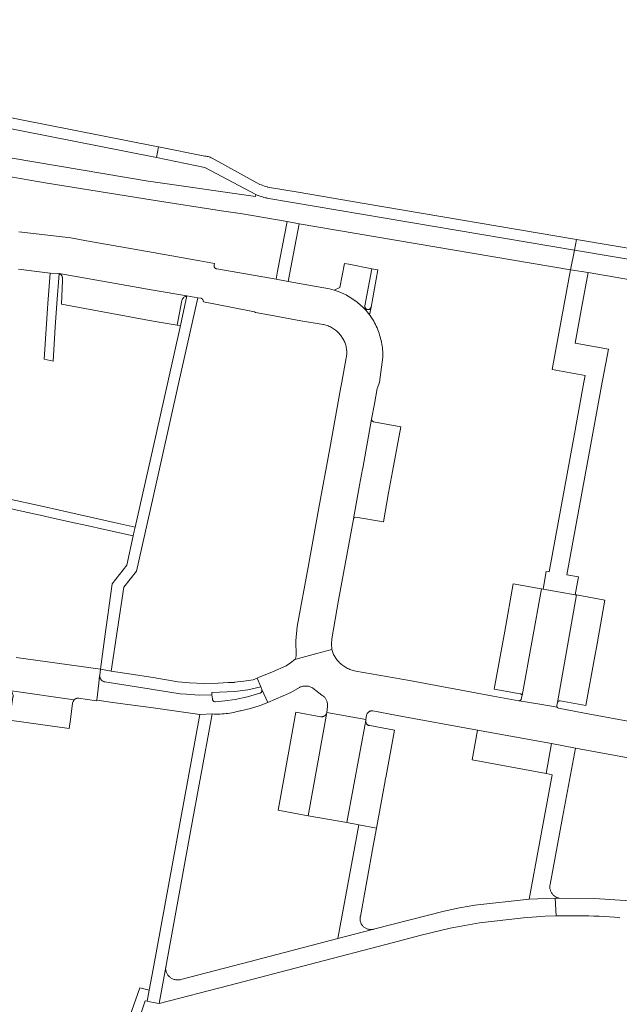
# Model space of a CAD drawing. Extents: x 146402 to 164798, y 455483 to 464134.
# Tile 305 of 575: x 158478 to 158577, y 459897 to 460060. Entities that reach past the tile are written whole.
import ezdxf

# ---------------------------------------------------------------- set-up
doc = ezdxf.new("R2010")
doc.units = 0
doc.header["$LTSCALE"] = 0.2
for name, color, linetype, lineweight in [('B-XX-VH-VERHARDING_ASFALT-GV', 252, 'CONTINUOUS', 18), ('B-XX-VH-VERHARDING_BETONSTRAATSTEEN-GV', 252, 'CONTINUOUS', 18), ('B-XX-VH-VERHARDING_TEGEL-GV', 252, 'CONTINUOUS', 18)]:
    doc.layers.add(name, color=color, linetype=linetype, lineweight=lineweight)

msp = doc.modelspace()

# ---------------------------------------------------------------- linework, layer by layer
at = {"layer": 'B-XX-VH-VERHARDING_ASFALT-GV'}
for points in [[(158464.259, 460036.116), (158482.117, 460033.062), (158500, 460030.147), (158511.335, 460028.392), (158514.81, 460027.88), (158522.24, 460026.61), (158524.21, 460026.23), (158569.23, 460018.62), (158569.849, 460021.889), (158518.88, 460030.52), (158518.846, 460030.526), (158518.616, 460030.573), (158518.387, 460030.627), (158518.161, 460030.689), (158517.937, 460030.758), (158517.715, 460030.836), (158517.496, 460030.92), (158517.28, 460031.012), (158517.067, 460031.112), (158516.98, 460030.766), (158500, 460033.208), (158499.508, 460033.279), (158465.143, 460039.034)], [(158589.27, 460018.6), (158569.849, 460021.889), (158569.23, 460018.62), (158572.13, 460018.201), (158603.12, 460012.83)]]:
    msp.add_lwpolyline(points, dxfattribs=at)
msp.add_lwpolyline([(158491.147, 459951.246), (158491.145, 459951.335), (158490.995, 459950.077), (158490.66, 459947.29), (158493.714, 459946.869), (158500, 459946.003), (158507.73, 459944.937), (158509.78, 459945.01), (158510.111, 459944.993), (158510.442, 459944.983), (158510.773, 459944.982), (158511.104, 459944.989), (158511.434, 459945.003), (158511.765, 459945.026), (158512.094, 459945.057), (158512.423, 459945.095), (158512.751, 459945.142), (158513.078, 459945.196), (158513.403, 459945.258), (158513.726, 459945.328), (158514.048, 459945.407), (158514.368, 459945.492), (158514.5, 459945.53), (158516.161, 459945.879), (158517.78, 459946.39), (158519.024, 459946.876), (158518.03, 459949.08), (158518.039, 459949.049), (158518.052, 459948.986), (158518.056, 459948.922), (158518.053, 459948.858), (158518.042, 459948.795), (158518.023, 459948.734), (158517.996, 459948.675), (158517.962, 459948.62), (158517.922, 459948.57), (158517.876, 459948.526), (158517.825, 459948.487), (158517.769, 459948.455), (158517.71, 459948.43), (158515.679, 459947.835), (158513.61, 459947.39), (158511.88, 459947.15), (158510.36, 459947.03), (158510.335, 459947.027), (158510.275, 459947.024), (158510.214, 459947.03), (158510.156, 459947.043), (158510.099, 459947.064), (158510.046, 459947.092), (158509.997, 459947.128), (158509.953, 459947.169), (158509.914, 459947.216), (158509.883, 459947.267), (158509.858, 459947.322), (158509.841, 459947.38), (158509.831, 459947.44), (158509.83, 459947.5), (158509.76, 459948.16), (158507.643, 459948.127), (158505.53, 459948.26), (158504.52, 459948.36), (158500, 459949.059), (158499.34, 459949.16), (158491.985, 459950.334), (158491.9, 459950.351), (158491.814, 459950.377), (158491.731, 459950.41), (158491.652, 459950.45), (158491.576, 459950.497), (158491.505, 459950.551), (158491.439, 459950.611), (158491.378, 459950.677), (158491.324, 459950.747), (158491.276, 459950.823), (158491.236, 459950.902), (158491.202, 459950.985), (158491.176, 459951.07), (158491.158, 459951.157)], close=True, dxfattribs=at)
at = {"layer": 'B-XX-VH-VERHARDING_BETONSTRAATSTEEN-GV'}
for points in [[(158524.21, 460026.23), (158522.24, 460026.61), (158520.659, 460018.376), (158520.41, 460017.08), (158522.414, 460016.709), (158523.28, 460021.301)], [(158532.458, 460019.538), (158531.717, 460019.68), (158530.974, 460015.71), (158530.021, 460015.239), (158530.831, 460014.964), (158531.619, 460014.629), (158531.721, 460014.58), (158531.992, 460014.445), (158532.26, 460014.303), (158532.524, 460014.153), (158532.783, 460013.997), (158533.039, 460013.834), (158533.29, 460013.664), (158533.536, 460013.488), (158533.778, 460013.305), (158534.015, 460013.116), (158534.247, 460012.921), (158534.473, 460012.719), (158534.695, 460012.512), (158534.91, 460012.299), (158535.12, 460012.08), (158535.324, 460011.856), (158535.522, 460011.627), (158535.714, 460011.392), (158535.9, 460011.153), (158536.138, 460012.426), (158536.12, 460012.364), (158536.095, 460012.305), (158536.062, 460012.25), (158536.023, 460012.199), (158535.978, 460012.153), (158535.928, 460012.114), (158535.873, 460012.081), (158535.814, 460012.055), (158535.753, 460012.036), (158535.689, 460012.025), (158535.625, 460012.023), (158535.561, 460012.028), (158535.498, 460012.041), (158535.438, 460012.062), (158535.38, 460012.09), (158535.326, 460012.125), (158535.277, 460012.166), (158535.234, 460012.214), (158535.197, 460012.266), (158535.166, 460012.323), (158535.143, 460012.383), (158535.128, 460012.445), (158535.12, 460012.508), (158535.12, 460012.573), (158535.129, 460012.636), (158535.13, 460012.643), (158536.283, 460018.803)], [(158572.13, 460018.201), (158569.23, 460018.62), (158568.15, 460012.92), (158566.19, 460002.09), (158571.64, 460001.09), (158571.44, 460000), (158569.64, 459990.22), (158567.65, 459979.38), (158565.659, 459968.544), (158565.178, 459968.628), (158564.656, 459965.674), (158567.485, 459965.198), (158570.013, 459964.772), (158570.558, 459967.719), (158568.608, 459968.081), (158570.6, 459978.91), (158572.59, 459989.73), (158574.481, 460000), (158574.58, 460000.54), (158575.488, 460005.465), (158569.98, 460006.46), (158571.088, 460012.513)], [(158500, 460015.264), (158484.43, 460017.99), (158484.474, 460017.97), (158484.55, 460017.928), (158484.622, 460017.879), (158484.689, 460017.824), (158484.751, 460017.763), (158484.807, 460017.696), (158484.857, 460017.625), (158484.899, 460017.549), (158484.935, 460017.47), (158484.963, 460017.388), (158484.984, 460017.304), (158484.997, 460017.218), (158485.001, 460017.131), (158484.998, 460017.044), (158484.987, 460016.958), (158484.968, 460016.873), (158484.795, 460012.922), (158500, 460010.132), (158504.018, 460009.462), (158504.78, 460013.51), (158504.788, 460013.539), (158504.815, 460013.625), (158504.851, 460013.709), (158504.894, 460013.788), (158504.943, 460013.864), (158504.999, 460013.935), (158505.061, 460014.001), (158505.129, 460014.062), (158505.202, 460014.116), (158505.279, 460014.163), (158505.36, 460014.204), (158505.444, 460014.237), (158505.531, 460014.262), (158505.62, 460014.28)], [(158536.302, 459993.594), (158536.24, 459993.89), (158534.76, 459985.73), (158534.74, 459985.58), (158534.24, 459982.92), (158534.238, 459982.91), (158533.231, 459977.352), (158533.22, 459977.29), (158533.359, 459977.545), (158533.64, 459977.62), (158538.2, 459976.82), (158539.06, 459981.63), (158539.72, 459985.19), (158541.07, 459992.58), (158536.55, 459993.42)], [(158564.323, 459965.732), (158559.697, 459966.544), (158558.31, 459958.75), (158556.583, 459949.123), (158560.87, 459948.36), (158560.974, 459948.316), (158561.042, 459948.277), (158561.1, 459948.225), (158561.147, 459948.163), (158561.176, 459948.103), (158561.185, 459948.065), (158564.399, 459965.719)], [(158564.656, 459965.674), (158564.399, 459965.719), (158561.185, 459948.065), (158561.16, 459947.93), (158561.039, 459947.412), (158560.998, 459947.349), (158560.945, 459947.297), (158560.882, 459947.257), (158560.812, 459947.231), (158560.762, 459947.222), (158560.64, 459947.19), (158560.647, 459947.189), (158560.653, 459947.188), (158560.66, 459947.187), (158560.666, 459947.186), (158560.673, 459947.185), (158560.679, 459947.184), (158560.686, 459947.183), (158560.693, 459947.183), (158564.134, 459946.598), (158566.999, 459946.112), (158566.941, 459946.256), (158566.95, 459946.41), (158567.05, 459946.89), (158570.212, 459964.735), (158570.013, 459964.772), (158567.485, 459965.198)], [(158570.493, 459964.683), (158570.212, 459964.735), (158567.05, 459946.89), (158567.08, 459946.969), (158567.083, 459946.976), (158567.087, 459946.982), (158567.09, 459946.988), (158567.094, 459946.994), (158567.098, 459947), (158567.101, 459947.006), (158567.105, 459947.012), (158567.109, 459947.018), (158567.113, 459947.024), (158567.117, 459947.029), (158567.122, 459947.035), (158567.126, 459947.041), (158567.13, 459947.046), (158567.135, 459947.052), (158567.14, 459947.057), (158567.144, 459947.062), (158567.149, 459947.067), (158567.154, 459947.072), (158567.159, 459947.077), (158567.165, 459947.082), (158567.17, 459947.087), (158567.175, 459947.092), (158567.18, 459947.096), (158567.186, 459947.101), (158567.191, 459947.105), (158567.197, 459947.11), (158567.203, 459947.114), (158567.208, 459947.118), (158567.214, 459947.122), (158567.22, 459947.126), (158567.226, 459947.13), (158567.232, 459947.134), (158567.238, 459947.137), (158567.244, 459947.141), (158567.25, 459947.144), (158567.257, 459947.147), (158567.263, 459947.151), (158567.269, 459947.154), (158567.276, 459947.157), (158567.282, 459947.159), (158567.289, 459947.162), (158567.295, 459947.165), (158567.302, 459947.167), (158567.309, 459947.17), (158567.315, 459947.172), (158567.322, 459947.174), (158567.328, 459947.177), (158567.335, 459947.179), (158567.342, 459947.181), (158567.348, 459947.183), (158567.356, 459947.184), (158567.363, 459947.186), (158567.37, 459947.187), (158567.376, 459947.188), (158567.384, 459947.189), (158567.391, 459947.19), (158567.398, 459947.191), (158567.405, 459947.192), (158567.412, 459947.192), (158567.419, 459947.192), (158567.426, 459947.193), (158567.433, 459947.193), (158567.44, 459947.193), (158567.448, 459947.193), (158567.455, 459947.193), (158567.462, 459947.192), (158567.469, 459947.192), (158567.476, 459947.192), (158567.483, 459947.191), (158567.49, 459947.19), (158571.768, 459946.393), (158573.24, 459954.57), (158573.5, 459955.99), (158573.67, 459956.95), (158574.915, 459963.863)], [(158486.929, 459947.369), (158476.126, 459948.894), (158476.165, 459948.882), (158476.246, 459948.85), (158476.323, 459948.811), (158476.396, 459948.766), (158476.465, 459948.713), (158476.528, 459948.655), (158476.586, 459948.591), (158476.638, 459948.521), (158476.683, 459948.448), (158476.721, 459948.37), (158476.752, 459948.29), (158476.775, 459948.206), (158476.791, 459948.121), (158476.798, 459948.035), (158476.798, 459947.949), (158476.789, 459947.863), (158476.773, 459947.778), (158476.2, 459943.98), (158486.1, 459942.59), (158486.301, 459944.1), (158486.654, 459946.762), (158486.731, 459947.093)], [(158509.61, 459944.07), (158509.78, 459945.01), (158507.73, 459944.937), (158500, 459902.7), (158499.363, 459899.222), (158499.03, 459897.4), (158500, 459897.201), (158501.02, 459896.99), (158502.09, 459903.02), (158506.22, 459925.53)], [(158527.81, 459944.53), (158523.69, 459945.29), (158521.62, 459933.91), (158520.74, 459929.04), (158523.32, 459928.57), (158525.71, 459928.14), (158528.82, 459945.23), (158528.806, 459945.178), (158528.777, 459945.097), (158528.741, 459945.019), (158528.697, 459944.945), (158528.647, 459944.875), (158528.591, 459944.81), (158528.529, 459944.751), (158528.461, 459944.697), (158528.389, 459944.65), (158528.313, 459944.61), (158528.234, 459944.578), (158528.151, 459944.552), (158528.067, 459944.535), (158527.982, 459944.525), (158527.896, 459944.524)], [(158535.28, 459944.07), (158528.82, 459945.23), (158525.71, 459928.14), (158532.121, 459926.986), (158535.252, 459943.912), (158535.256, 459943.938), (158535.262, 459943.992)], [(158535.251, 459943.832), (158535.252, 459943.912), (158532.121, 459926.986), (158534.1, 459926.63), (158537.045, 459926.094), (158538.48, 459933.94), (158538.49, 459933.994), (158538.463, 459934), (158538.626, 459934.74), (158540.009, 459942.293), (158535.93, 459943.06), (158535.857, 459943.075), (158535.781, 459943.098), (158535.707, 459943.129), (158535.636, 459943.167), (158535.57, 459943.212), (158535.508, 459943.264), (158535.452, 459943.321), (158535.402, 459943.383), (158535.359, 459943.451), (158535.322, 459943.522), (158535.293, 459943.596), (158535.271, 459943.673), (158535.257, 459943.752)], [(158566.08, 459940.08), (158553.79, 459942.33), (158552.89, 459937.4), (158565.183, 459935.119)], [(158570.022, 459939.35), (158566.08, 459940.08), (158565.183, 459935.119), (158566.2, 459934.93), (158564.09, 459923.61), (158562.36, 459914.28), (158566.646, 459914.453), (158567.33, 459914.48), (158567.25, 459914.497), (158567.131, 459914.529), (158567.014, 459914.568), (158566.9, 459914.615), (158566.79, 459914.669), (158566.683, 459914.73), (158566.581, 459914.798), (158566.483, 459914.873), (158566.39, 459914.954), (158566.303, 459915.04), (158566.221, 459915.133), (158566.146, 459915.23), (158566.077, 459915.332), (158566.014, 459915.438), (158565.959, 459915.548), (158565.911, 459915.661), (158565.871, 459915.777), (158565.838, 459915.896), (158565.813, 459916.016), (158565.796, 459916.138), (158565.787, 459916.261), (158565.786, 459916.384), (158565.793, 459916.507), (158565.807, 459916.629), (158565.83, 459916.75), (158567.91, 459927.84)], [(158537.045, 459926.094), (158534.1, 459926.63), (158530.65, 459907.79), (158536.363, 459909.277), (158536.297, 459909.268), (158536.177, 459909.26), (158536.058, 459909.259), (158535.938, 459909.267), (158535.82, 459909.283), (158535.703, 459909.306), (158535.587, 459909.337), (158535.474, 459909.376), (158535.364, 459909.423), (158535.257, 459909.477), (158535.154, 459909.537), (158535.056, 459909.605), (158534.962, 459909.679), (158534.873, 459909.759), (158534.79, 459909.844), (158534.712, 459909.936), (158534.641, 459910.032), (158534.577, 459910.132), (158534.519, 459910.237), (158534.469, 459910.345), (158534.426, 459910.457), (158534.39, 459910.571), (158534.362, 459910.687), (158534.342, 459910.805), (158534.33, 459910.924), (158534.326, 459911.044), (158534.33, 459911.163), (158534.342, 459911.282), (158534.361, 459911.4), (158534.37, 459911.44), (158536.5, 459923.12)], [(158566.828, 459911.514), (158566.646, 459914.453), (158562.36, 459914.28), (158553.33, 459913.28), (158550.791, 459912.854), (158548.27, 459912.33), (158536.76, 459909.38), (158536.647, 459909.34), (158536.532, 459909.308), (158536.415, 459909.284), (158536.363, 459909.277), (158530.65, 459907.79), (158516.12, 459903.97), (158504.63, 459900.99), (158504.595, 459900.98), (158504.473, 459900.95), (158504.349, 459900.929), (158504.224, 459900.915), (158504.098, 459900.909), (158503.972, 459900.911), (158503.847, 459900.921), (158503.722, 459900.939), (158503.599, 459900.964), (158503.477, 459900.998), (158503.359, 459901.039), (158503.242, 459901.088), (158503.13, 459901.144), (158503.021, 459901.207), (158502.916, 459901.277), (158502.816, 459901.353), (158502.721, 459901.436), (158502.631, 459901.524), (158502.547, 459901.618), (158502.47, 459901.717), (158502.399, 459901.821), (158502.334, 459901.929), (158502.277, 459902.041), (158502.226, 459902.157), (158502.183, 459902.275), (158502.148, 459902.396), (158502.121, 459902.519), (158502.101, 459902.643), (158502.089, 459902.768), (158502.086, 459902.894), (158502.09, 459903.02), (158501.02, 459896.99), (158512.58, 459899.99), (158526.13, 459903.53), (158539.64, 459907.06), (158544.48, 459908.33), (158549.255, 459909.517), (158554.1, 459910.37), (158561.41, 459911.21), (158565.035, 459911.478)]]:
    msp.add_lwpolyline(points, close=True, dxfattribs=at)
for points in [[(158477.693, 460018.749), (158479.001, 460018.586), (158480.309, 460018.415), (158481.615, 460018.236), (158482.92, 460018.05), (158484.43, 460017.99), (158500, 460015.264), (158505.62, 460014.28), (158507.43, 460014), (158507.95, 460013.92), (158508.272, 460013.694), (158508.36, 460013.31), (158513.187, 460012.367), (158516.81, 460011.66), (158516.991, 460011.565), (158519.49, 460011.11), (158524.48, 460010.18), (158528.21, 460009.58), (158528.27, 460009.566), (158528.466, 460009.516), (158528.659, 460009.458), (158528.85, 460009.392), (158529.038, 460009.319), (158529.223, 460009.238), (158529.405, 460009.15), (158529.584, 460009.056), (158529.758, 460008.953), (158529.928, 460008.845), (158530.094, 460008.729), (158530.255, 460008.607), (158530.411, 460008.479), (158530.562, 460008.345), (158530.707, 460008.205), (158530.847, 460008.059), (158530.981, 460007.908), (158531.109, 460007.751), (158531.23, 460007.59), (158531.316, 460007.47), (158531.42, 460007.313), (158531.518, 460007.15), (158531.609, 460006.984), (158531.693, 460006.814), (158531.77, 460006.641), (158531.839, 460006.465), (158531.901, 460006.286), (158531.955, 460006.104), (158532.001, 460005.92), (158532.04, 460005.735), (158532.071, 460005.548), (158532.093, 460005.36), (158532.108, 460005.171), (158532.115, 460004.982), (158532.114, 460004.792), (158532.105, 460004.603), (158532.088, 460004.414), (158532.063, 460004.227), (158532.03, 460004.04), (158531.296, 460000), (158531.09, 459998.87), (158529.3, 459989), (158527.5, 459979.16), (158525.71, 459969.33), (158523.92, 459959.49), (158523.672, 459957.106), (158523.7, 459954.71), (158523.649, 459954.351), (158523.48, 459954.03), (158527.161, 459955.03), (158529.659, 459955.708), (158529.561, 459956.589), (158529.65, 459957.47), (158530.77, 459963.86), (158533.22, 459977.29), (158533.231, 459977.352), (158534.238, 459982.91), (158534.24, 459982.92), (158534.74, 459985.58), (158534.76, 459985.73), (158536.24, 459993.89), (158536.7, 459996.39), (158537.15, 459998.93), (158537.193, 459999.039), (158537.56, 459999.97), (158537.564, 460000), (158538.11, 460004.133), (158538.108, 460004.444), (158538.099, 460004.755), (158538.081, 460005.066), (158538.056, 460005.376), (158538.022, 460005.685), (158537.981, 460005.993), (158537.931, 460006.3), (158537.874, 460006.606), (158537.809, 460006.91), (158537.736, 460007.213), (158537.655, 460007.513), (158537.567, 460007.811), (158537.471, 460008.107), (158537.367, 460008.401), (158537.256, 460008.691), (158537.137, 460008.979), (158537.011, 460009.263), (158536.878, 460009.544), (158536.738, 460009.822), (158536.59, 460010.096), (158536.436, 460010.366), (158536.38, 460010.46), (158536.186, 460010.759), (158535.978, 460011.048), (158535.939, 460011.101), (158535.9, 460011.153), (158535.714, 460011.392), (158535.522, 460011.627), (158535.324, 460011.856), (158535.12, 460012.08), (158534.91, 460012.299), (158534.695, 460012.512), (158534.473, 460012.719), (158534.247, 460012.921), (158534.015, 460013.116), (158533.778, 460013.305), (158533.536, 460013.488), (158533.29, 460013.664), (158533.039, 460013.834), (158532.783, 460013.997), (158532.524, 460014.153), (158532.26, 460014.303), (158531.992, 460014.445), (158531.721, 460014.58), (158531.619, 460014.629), (158530.831, 460014.964), (158530.021, 460015.239), (158529.637, 460015.346), (158529.25, 460015.44), (158522.414, 460016.709), (158520.41, 460017.08), (158510.56, 460018.77), (158510.506, 460018.781), (158510.444, 460018.801), (158510.385, 460018.829), (158510.329, 460018.864), (158510.278, 460018.905), (158510.233, 460018.952), (158510.193, 460019.005), (158510.161, 460019.061), (158510.135, 460019.122), (158510.117, 460019.185), (158510.107, 460019.249), (158510.104, 460019.315), (158510.11, 460019.38), (158510.18, 460019.69), (158507.753, 460020.12), (158500, 460021.494), (158488.978, 460023.446), (158486.36, 460023.91), (158477.732, 460024.894)], [(158582.04, 459943.19), (158571.54, 459945.12), (158567.25, 459945.96), (158567.108, 459946.009), (158566.999, 459946.112), (158564.134, 459946.598), (158560.693, 459947.183), (158560.686, 459947.183), (158560.679, 459947.184), (158560.673, 459947.185), (158560.666, 459947.186), (158560.66, 459947.187), (158560.653, 459947.188), (158560.647, 459947.189), (158560.64, 459947.19), (158556.37, 459947.94), (158542.54, 459950.52), (158533.64, 459952.11), (158533.604, 459952.116), (158533.405, 459952.157), (158533.207, 459952.205), (158533.012, 459952.26), (158532.818, 459952.323), (158532.628, 459952.394), (158532.44, 459952.473), (158532.256, 459952.558), (158532.075, 459952.651), (158531.898, 459952.751), (158531.725, 459952.858), (158531.557, 459952.971), (158531.393, 459953.091), (158531.234, 459953.218), (158531.08, 459953.35), (158530.931, 459953.489), (158530.788, 459953.633), (158530.65, 459953.783), (158530.519, 459953.938), (158530.394, 459954.098), (158529.941, 459954.864), (158529.659, 459955.708), (158527.161, 459955.03), (158523.48, 459954.03), (158522.814, 459953.454), (158522.06, 459953), (158519.793, 459951.958), (158517.47, 459951.05), (158517.256, 459950.955), (158517.864, 459949.483), (158518.03, 459949.08), (158519.024, 459946.876), (158522.84, 459948.58), (158524.26, 459949.39), (158524.317, 459949.417), (158524.441, 459949.471), (158524.569, 459949.518), (158524.699, 459949.557), (158524.832, 459949.588), (158524.965, 459949.611), (158525.1, 459949.627), (158525.236, 459949.634), (158525.372, 459949.634), (158525.508, 459949.625), (158525.643, 459949.609), (158525.776, 459949.584), (158525.908, 459949.552), (158526.038, 459949.512), (158526.166, 459949.465), (158526.29, 459949.41), (158526.46, 459949.32), (158527.01, 459948.87), (158528, 459948.12), (158528.061, 459948.081), (158528.163, 459948.009), (158528.26, 459947.931), (158528.351, 459947.847), (158528.437, 459947.756), (158528.517, 459947.661), (158528.591, 459947.561), (158528.658, 459947.456), (158528.718, 459947.347), (158528.771, 459947.234), (158528.817, 459947.118), (158528.855, 459947), (158528.886, 459946.879), (158528.909, 459946.757), (158528.923, 459946.633), (158528.93, 459946.509), (158528.929, 459946.384), (158528.92, 459946.26), (158528.82, 459945.23), (158535.28, 459944.07), (158535.41, 459944.81), (158535.434, 459944.893), (158535.466, 459944.973), (158535.505, 459945.049), (158535.551, 459945.121), (158535.603, 459945.189), (158535.662, 459945.252), (158535.726, 459945.308), (158535.795, 459945.359), (158535.869, 459945.403), (158535.946, 459945.44), (158536.026, 459945.47), (158536.109, 459945.491), (158536.194, 459945.506), (158536.279, 459945.512), (158536.365, 459945.51), (158536.45, 459945.5), (158540.46, 459944.76), (158553.79, 459942.33), (158566.08, 459940.08), (158570.022, 459939.35), (158583.32, 459936.9)], [(158476.126, 459948.894), (158486.929, 459947.369), (158486.94, 459947.379), (158486.951, 459947.389), (158486.963, 459947.399), (158486.974, 459947.408), (158486.986, 459947.418), (158486.998, 459947.427), (158487.01, 459947.436), (158487.022, 459947.444), (158487.034, 459947.453), (158487.047, 459947.461), (158487.059, 459947.469), (158487.072, 459947.477), (158487.085, 459947.485), (158487.098, 459947.492), (158487.111, 459947.499), (158487.124, 459947.506), (158487.137, 459947.513), (158487.151, 459947.52), (158487.165, 459947.526), (158487.178, 459947.532), (158487.192, 459947.538), (158487.206, 459947.543), (158487.22, 459947.549), (158487.234, 459947.554), (158487.248, 459947.559), (158487.262, 459947.563), (158487.277, 459947.567), (158487.291, 459947.572), (158487.306, 459947.575), (158487.32, 459947.579), (158487.335, 459947.582), (158487.349, 459947.585), (158487.364, 459947.588), (158487.379, 459947.591), (158487.394, 459947.593), (158487.408, 459947.595), (158487.423, 459947.597), (158487.438, 459947.598), (158487.453, 459947.6), (158487.468, 459947.601), (158487.483, 459947.602), (158487.498, 459947.602), (158487.513, 459947.602), (158487.528, 459947.602), (158487.543, 459947.602), (158487.558, 459947.602), (158487.573, 459947.601), (158487.588, 459947.6), (158487.602, 459947.598), (158487.617, 459947.597), (158487.632, 459947.595), (158487.647, 459947.593), (158490.64, 459947.156), (158490.66, 459947.29), (158490.995, 459950.077), (158491.145, 459951.335), (158491.157, 459951.431), (158491.28, 459952.45), (158477.282, 459954.384)], [(158579.09, 459914.05), (158573.216, 459914.429), (158567.33, 459914.48), (158566.646, 459914.453), (158566.828, 459911.514), (158568.67, 459911.55), (158568.821, 459911.552), (158569.679, 459911.556), (158570.536, 459911.552), (158571.394, 459911.54), (158572.251, 459911.52), (158573.108, 459911.492), (158573.965, 459911.457), (158574.821, 459911.413), (158575.677, 459911.361), (158576.533, 459911.301), (158577.388, 459911.234)]]:
    msp.add_lwpolyline(points, dxfattribs=at)
at = {"layer": 'B-XX-VH-VERHARDING_TEGEL-GV'}
for points in [[(158377.839, 460060.659), (158411.09, 460054.69), (158435.69, 460050.01), (158434.65, 460044.57), (158436.967, 460044.139), (158438.045, 460049.542), (158465.554, 460044.133), (158500, 460037.325), (158500.589, 460037.209), (158500.894, 460038.994), (158500, 460039.17), (158473.936, 460044.307), (158435.049, 460051.97), (158411.4, 460056.46), (158378.21, 460062.445)], [(158586.597, 460020.889), (158570.187, 460023.669), (158569.849, 460021.889), (158589.27, 460018.6)], [(158475.76, 459979.15), (158478.454, 459978.559), (158481.28, 459977.94), (158483.666, 459977.411), (158486.42, 459976.8), (158489.013, 459976.233), (158491.95, 459975.59), (158496.721, 459974.523), (158496.891, 459975.285), (158497.046, 459975.973), (158493.53, 459976.76), (158484.48, 459978.78), (158481.552, 459979.432), (158475.992, 459980.669)]]:
    msp.add_lwpolyline(points, dxfattribs=at)
for points in [[(158508.579, 460037.479), (158500.894, 460038.994), (158500.589, 460037.209), (158508.589, 460035.573), (158517.067, 460031.112), (158517.28, 460031.012), (158517.496, 460030.92), (158517.715, 460030.836), (158517.937, 460030.758), (158518.161, 460030.689), (158518.387, 460030.627), (158518.616, 460030.573), (158518.846, 460030.526), (158518.88, 460030.52), (158569.849, 460021.889), (158570.187, 460023.669), (158534.981, 460029.634), (158524.054, 460031.486), (158518.984, 460032.345), (158518.972, 460032.348), (158518.714, 460032.42), (158518.457, 460032.499), (158518.204, 460032.586), (158517.953, 460032.681), (158517.705, 460032.783), (158509.774, 460037.134), (158509.617, 460037.205), (158509.457, 460037.269), (158509.295, 460037.325), (158509.129, 460037.374), (158508.962, 460037.415), (158508.793, 460037.448), (158508.623, 460037.474)], [(158537.295, 460018.608), (158536.283, 460018.803), (158535.13, 460012.643), (158535.129, 460012.636), (158535.12, 460012.573), (158535.12, 460012.508), (158535.128, 460012.445), (158535.143, 460012.383), (158535.166, 460012.323), (158535.197, 460012.266), (158535.234, 460012.214), (158535.277, 460012.166), (158535.326, 460012.125), (158535.38, 460012.09), (158535.438, 460012.062), (158535.498, 460012.041), (158535.561, 460012.028), (158535.625, 460012.023), (158535.689, 460012.025), (158535.753, 460012.036), (158535.814, 460012.055), (158535.873, 460012.081), (158535.928, 460012.114), (158535.978, 460012.153), (158536.023, 460012.199), (158536.062, 460012.25), (158536.095, 460012.305), (158536.12, 460012.364), (158536.138, 460012.426)], [(158484.43, 460017.99), (158482.92, 460018.05), (158482.56, 460013.05), (158481.94, 460003.8), (158483.458, 460003.49), (158483.624, 460006.311), (158483.79, 460009.13), (158484.066, 460013.047)], [(158507.43, 460014), (158505.62, 460014.28), (158504.522, 460009.379), (158502.424, 460000), (158500, 459989.171), (158497.046, 459975.973), (158496.891, 459975.285), (158496.721, 459974.523), (158495.63, 459969.65), (158493.23, 459966.59), (158491.97, 459957.41), (158491.28, 459952.45), (158493.06, 459952.12), (158495.15, 459966.03), (158497.24, 459968.68), (158500, 459980.954), (158504.283, 460000)], [(158504.522, 460009.379), (158505.62, 460014.28), (158505.531, 460014.262), (158505.444, 460014.237), (158505.36, 460014.204), (158505.279, 460014.163), (158505.202, 460014.116), (158505.129, 460014.062), (158505.061, 460014.001), (158504.999, 460013.935), (158504.943, 460013.864), (158504.894, 460013.788), (158504.851, 460013.709), (158504.815, 460013.625), (158504.788, 460013.539), (158504.78, 460013.51), (158504.018, 460009.462)], [(158493.06, 459952.12), (158491.28, 459952.45), (158491.157, 459951.431), (158491.145, 459951.335), (158491.147, 459951.246), (158491.158, 459951.157), (158491.176, 459951.07), (158491.202, 459950.985), (158491.236, 459950.902), (158491.276, 459950.823), (158491.324, 459950.747), (158491.378, 459950.677), (158491.439, 459950.611), (158491.505, 459950.551), (158491.576, 459950.497), (158491.652, 459950.45), (158491.731, 459950.41), (158491.814, 459950.377), (158491.9, 459950.351), (158491.985, 459950.334), (158499.34, 459949.16), (158500, 459949.059), (158504.52, 459948.36), (158505.53, 459948.26), (158507.643, 459948.127), (158509.76, 459948.16), (158509.76, 459948.56), (158513.55, 459948.75), (158515.731, 459948.976), (158517.864, 459949.483), (158517.256, 459950.955), (158516.59, 459950.66), (158515.055, 459950.426), (158513.529, 459950.272), (158513.52, 459950.219), (158512.444, 459950.212), (158510.77, 459950.12), (158508.414, 459950.052), (158506.06, 459950.18), (158504.12, 459950.35), (158500, 459951.049)], [(158499.363, 459899.222), (158497.812, 459899.6), (158493.879, 459888.522), (158492.786, 459885.444), (158488.207, 459868.584), (158488.156, 459867.733), (158488.054, 459866.783), (158488.442, 459864.606), (158490.056, 459855.564), (158490.483, 459853.171), (158492.009, 459853.394), (158489.605, 459866.881), (158489.657, 459867.781), (158489.858, 459868.532), (158494.235, 459884.441), (158495.391, 459887.542), (158498.714, 459897.465), (158499.03, 459897.4)]]:
    msp.add_lwpolyline(points, close=True, dxfattribs=at)

doc.saveas('drawing.dxf')
